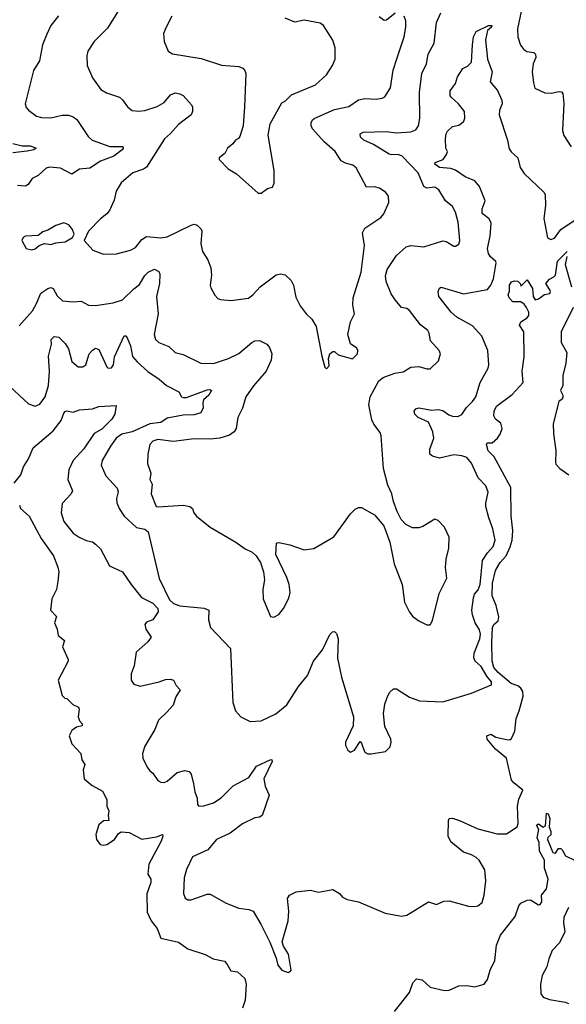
# Model space of a CAD drawing. Extents: x 2133461 to 2293071, y 753526 to 916327.
# Tile 441 of 459: x 2275059 to 2278490, y 873930 to 880112. Entities that reach past the tile are written whole.
import ezdxf

# ---------------------------------------------------------------- set-up
doc = ezdxf.new("R2010")
doc.units = 0

msp = doc.modelspace()

# ---------------------------------------------------------------- linework, layer by layer
at = {"layer": '0CON10XD'}
for points in [[(2275707.1, 880215), (2275610.8, 880059.2), (2275526, 879975), (2275486.2, 879915), (2275480, 879885), (2275482, 879825), (2275515, 879747.5), (2275568.8, 879675), (2275603.2, 879653.2), (2275685.5, 879625.5), (2275705, 879608.8), (2275735, 879566.2), (2275765, 879542.5), (2275805, 879538.1), (2275845, 879542.5), (2275921.9, 879568.1), (2275965, 879593.1), (2276005, 879641.4), (2276035, 879652.9), (2276065, 879646.9), (2276085.5, 879635.5), (2276137.4, 879577.4), (2276143.1, 879563.1), (2276143.5, 879535), (2276135.6, 879515), (2276055.7, 879455), (2276005, 879397.1), (2275966.7, 879365), (2275855, 879186.9), (2275835, 879173.5), (2275768.9, 879151.1), (2275695, 879087.5), (2275665, 879036.7), (2275651.3, 878978.7), (2275622.5, 878915), (2275606.6, 878893.4), (2275565, 878862), (2275490, 878785), (2275462.5, 878725), (2275517.5, 878665), (2275585, 878640), (2275667, 878643), (2275755, 878664.3), (2275785, 878682.5), (2275825, 878733.1), (2275855, 878750.5), (2275945, 878741.9), (2275985, 878748.6), (2276135, 878823.1), (2276155, 878828.6), (2276173.2, 878823.2), (2276197.8, 878797.8), (2276202.5, 878785), (2276195.7, 878705), (2276206.8, 878656.8), (2276239.2, 878605), (2276259.2, 878555), (2276262.3, 878507.7), (2276254, 878445), (2276258.3, 878428.3), (2276282.7, 878382.7), (2276302.5, 878362.5), (2276320, 878355), (2276385, 878350), (2276495.6, 878364.4), (2276525, 878386), (2276568, 878435), (2276669.4, 878510.6), (2276695, 878517.5), (2276725, 878510), (2276762.5, 878475), (2276777.1, 878445), (2276791.2, 878371.2), (2276818.8, 878315), (2276856.7, 878265), (2276892.5, 878232.5), (2276920.8, 878185), (2276955, 878000), (2276975, 877930), (2276985, 877920), (2277001.7, 877938.3), (2276996.7, 877985), (2277006.4, 878013.6), (2277025, 878030), (2277035, 878030), (2277058.3, 878008.3), (2277147.7, 877982.3), (2277180, 878015), (2277182, 878035), (2277175, 878050), (2277135, 878077.5), (2277118.8, 878135), (2277135.5, 878214.5), (2277160, 878265), (2277150.9, 878320.9), (2277153.1, 878365), (2277202.6, 878527.4), (2277223.1, 878695), (2277211.1, 878775), (2277226.3, 878803.7), (2277325, 878870.8), (2277345, 878893.8), (2277375.7, 878964.3), (2277372.9, 879005), (2277357.3, 879027.3), (2277317.5, 879055), (2277285, 879062), (2277235, 879060), (2277171.7, 879181.7), (2277149.8, 879199.8), (2277105, 879211.1), (2277076.4, 879226.4), (2277038.9, 879285), (2276970.6, 879345), (2276896.6, 879426.6), (2276887.5, 879445), (2276888.6, 879465), (2276896.6, 879483.4), (2276908.2, 879491.8), (2277035, 879547.7), (2277125, 879566.7), (2277185, 879610), (2277225, 879618.1), (2277296.8, 879613.2), (2277335, 879619.2), (2277351.7, 879628.3), (2277387.1, 879685), (2277403.3, 879795), (2277425.7, 879865.7), (2277471.4, 880005), (2277482, 880065), (2277482, 880105), (2277472, 880135)], [(2275055, 878191.2), (2275138.1, 878285), (2275165, 878330), (2275191.5, 878395), (2275235, 878425.5), (2275255, 878430), (2275269.2, 878425), (2275295, 878378), (2275326.8, 878346.8), (2275395, 878341.1), (2275445, 878344.2), (2275490.3, 878320.3), (2275535, 878318.1), (2275645, 878334.4), (2275705, 878354.2), (2275775, 878421.5), (2275810.3, 878449.7), (2275845, 878506.5), (2275865, 878527.9), (2275905, 878546.7), (2275932.1, 878532.1), (2275939.2, 878515), (2275936.4, 878455), (2275916.9, 878375), (2275927.8, 878265), (2275902.9, 878135), (2275911.2, 878105), (2275932.5, 878085), (2275995, 878060.8), (2276035, 878022.9), (2276085, 878010.8), (2276195, 877956), (2276275, 877954.5), (2276368.8, 877985), (2276435, 878017.5), (2276515, 878085.6), (2276535, 878095.6), (2276565, 878098), (2276610, 878075), (2276626.2, 878055), (2276640.8, 878015), (2276637.8, 877975), (2276605.3, 877904.7), (2276525.9, 877814.1), (2276478.1, 877745), (2276457.6, 877672.4), (2276427.5, 877615), (2276417.5, 877545), (2276404.4, 877525.6), (2276376.6, 877503.4), (2276315, 877484.2), (2276255, 877477.8), (2276155, 877480.8), (2276023.6, 877463.6), (2275925, 877476.2), (2275895, 877465.8), (2275875.7, 877445), (2275863.6, 877385), (2275860, 877325), (2275881.8, 877265), (2275876.4, 877225), (2275890.9, 877195), (2275884.5, 877135.5), (2275915, 877056.7), (2275927.1, 877052.9), (2276085, 877064.2), (2276125.9, 877055.9), (2276143.6, 877043.6), (2276152.5, 877015), (2276168.1, 876995), (2276255, 876925.6), (2276415, 876832.2), (2276475, 876789.2), (2276519.1, 876769.1), (2276543.8, 876745), (2276570, 876705), (2276588.8, 876645), (2276596, 876595), (2276584.1, 876534.1), (2276586.7, 876475), (2276632.5, 876365), (2276655, 876360), (2276685, 876377.5), (2276714.1, 876415.9), (2276749.1, 876480.9), (2276757.1, 876515), (2276750, 876565), (2276735, 876610), (2276666.7, 876755), (2276670, 876825), (2276685, 876830), (2276755, 876816), (2276845, 876784), (2276905, 876791.2), (2277031.2, 876865), (2277135, 877008.8), (2277165, 877040), (2277185, 877050), (2277205, 877050), (2277285, 877003.3), (2277344, 876935), (2277381.7, 876831.7), (2277410, 876695), (2277460, 876565), (2277474.2, 876454.2), (2277505, 876392.5), (2277527.5, 876365), (2277565, 876337.5), (2277615, 876312.5), (2277636.4, 876313.6), (2277649.3, 876340.7), (2277691.2, 876508.8), (2277740, 876605), (2277732.3, 876672.3), (2277736, 876725), (2277753.3, 876795), (2277753.9, 876863.9), (2277726.1, 876926.1), (2277685, 876967.5), (2277665, 876976.7), (2277589.7, 876930.3), (2277565, 876922), (2277525, 876922.5), (2277482.1, 876942.1), (2277454.2, 876975), (2277429.2, 877025), (2277405, 877087.5), (2277395.8, 877135.8), (2277369.7, 877189.7), (2277342.9, 877295), (2277328.7, 877498.7), (2277321.3, 877521.3), (2277282.8, 877572.8), (2277270.2, 877600.2), (2277250, 877695), (2277258.5, 877745), (2277313.3, 877845), (2277340, 877865), (2277413.2, 877893.2), (2277465, 877901.8), (2277515, 877930.8), (2277564.5, 877934.5), (2277615, 877919.2), (2277635, 877920), (2277688.8, 877971.2), (2277700, 878015), (2277691.2, 878035), (2277638, 878095), (2277629.2, 878145), (2277620.3, 878160.3), (2277575, 878195.7), (2277505, 878287.5), (2277488.7, 878298.7), (2277455, 878306), (2277415, 878352.5), (2277390.5, 878390.5), (2277358.3, 878468.2), (2277354.7, 878505.2), (2277365.3, 878544.7), (2277425, 878632.2), (2277485, 878687.1), (2277515, 878694.3), (2277595, 878686.7), (2277715, 878722.9), (2277735, 878719.2), (2277785, 878690), (2277795, 878690), (2277816.1, 878703.9), (2277821.2, 878725), (2277811.3, 878841.3), (2277795, 878903.3), (2277775, 878938.8), (2277732.5, 878975), (2277690, 879045), (2277665, 879060), (2277615, 879055.6), (2277595, 879064.2), (2277559.9, 879149.9), (2277460.5, 879255), (2277435, 879266.4), (2277395, 879263.1), (2277378.3, 879268.3), (2277279, 879329), (2277218, 879355), (2277198.8, 879375), (2277196.7, 879395), (2277214.5, 879405.5), (2277359.6, 879410.4), (2277425, 879402.4), (2277515, 879407.7), (2277545, 879420.6), (2277561.9, 879445), (2277569.6, 879495), (2277569.2, 879655), (2277582.9, 879775), (2277611.5, 879835), (2277623.7, 879896.3), (2277660, 879965), (2277675.4, 880095), (2277701.5, 880155)], [(2277415, 880154.2), (2277360.5, 880109.5), (2277346.4, 880106.4), (2277315, 880130)], [(2278208.5, 880175), (2278184.6, 880055.4), (2278185.6, 880005), (2278202.6, 879952.6), (2278222.9, 879925), (2278243.1, 879913.1), (2278285.5, 879905.5), (2278296, 879895), (2278298.6, 879875), (2278282, 879835), (2278276.2, 879785), (2278283.8, 879715), (2278293.3, 879683.3), (2278355, 879654), (2278395, 879651.4), (2278445, 879661.4), (2278459.1, 879659.1), (2278469.1, 879649.1), (2278475.5, 879585.5), (2278466.8, 879416.8), (2278474.4, 879384.4), (2278520, 879315)], [(2275303, 880137), (2275255, 880076), (2275228.3, 880021.7), (2275200.9, 879955), (2275183.1, 879855), (2275145.6, 879794.4), (2275092.5, 879585), (2275100.3, 879560.3), (2275113.8, 879545), (2275165, 879507.5), (2275195, 879498.6), (2275255, 879495.7), (2275325, 879513.5), (2275365, 879512.1), (2275395, 879501.5), (2275416.9, 879485), (2275488.8, 879378.8), (2275512.9, 879355), (2275625.4, 879315.4), (2275705.9, 879315.9), (2275709.2, 879305), (2275702.5, 879295), (2275649.4, 879255), (2275565.4, 879224.6), (2275500, 879180), (2275435, 879173.6), (2275385, 879141.9), (2275315, 879180.4), (2275245.5, 879185.5), (2275225, 879179.4), (2275175, 879134.3), (2275138, 879115), (2275111.3, 879078.7), (2275095, 879067.1), (2275045, 879070.9)], [(2276014, 880135), (2275978, 880065), (2275962.5, 880025), (2275966.2, 879975), (2275990, 879915), (2276017.7, 879897.7), (2276198.7, 879868.7), (2276325, 879827.1), (2276435, 879819.2), (2276458.8, 879808.8), (2276472.7, 879792.7), (2276477.5, 879775), (2276469.2, 879565), (2276462, 879445), (2276440.7, 879379.3), (2276433.3, 879366.7), (2276412.5, 879355), (2276397.7, 879332.3), (2276364.1, 879305.9), (2276347.3, 879272.7), (2276310, 879245), (2276310, 879235), (2276366.7, 879175), (2276418.8, 879145), (2276555, 879022.5), (2276575, 879023.3), (2276615, 879053.3), (2276645, 879060), (2276656.7, 879085), (2276656.2, 879165), (2276617.9, 879387.9), (2276631.2, 879458.8), (2276705, 879591.2), (2276726.4, 879603.6), (2276765, 879640.6), (2276915, 879704.2), (2276984.5, 879765.5), (2277022.5, 879825), (2277039.2, 879865), (2277040, 879935), (2277024.2, 879984.2), (2276966, 880075), (2276945, 880090.8), (2276845, 880109.2), (2276785, 880097.1), (2276725, 880122.9)], [(2276446.2, 875735), (2276505, 875706), (2276575, 875709.2), (2276666, 875754), (2276735, 875810), (2276809.7, 875925), (2276866.1, 875995), (2276903.5, 876085), (2276959.2, 876155), (2277005, 876252.5), (2277021.7, 876268.3), (2277035, 876270), (2277048.3, 876258.3), (2277058, 876225), (2277054.2, 876104.2), (2277078, 875985), (2277154.1, 875734.1), (2277151.2, 875678.8), (2277104.2, 875575.8), (2277104, 875555), (2277118.8, 875525), (2277135, 875513.8), (2277161.2, 875525), (2277195, 875580), (2277205, 875570), (2277213.3, 875545), (2277225, 875512.5), (2277243.6, 875503.6), (2277265, 875503.3), (2277355, 875516.7), (2277385, 875547.5), (2277391.2, 875575), (2277388.8, 875595), (2277351.4, 875675), (2277343.1, 875755), (2277350, 875815), (2277365, 875857.5), (2277381.2, 875888.8), (2277405, 875910), (2277425, 875911.2), (2277505, 875859.4), (2277567.5, 875835), (2277715, 875829.2), (2277895.7, 875884.3), (2278020, 875935), (2278021.4, 875955), (2277990.7, 875990.7), (2277955, 876052.1), (2277918.2, 876085), (2277908.8, 876105), (2277912.5, 876135), (2277947.3, 876225), (2277950.4, 876255), (2277945, 876281.9), (2277918.7, 876325), (2277900.4, 876375), (2277897.9, 876405), (2277907.6, 876482.4), (2277913.8, 876506.2), (2277937.2, 876532.8), (2277949, 876565), (2277964.3, 876715.7), (2277995, 876764.4), (2278030, 876805), (2278043.5, 876843.5), (2278029.5, 876915), (2278002.9, 876985), (2277985.3, 877055), (2277984, 877076), (2277998.5, 877145), (2277984.6, 877184.6), (2277936.6, 877236.6), (2277895, 877328.6), (2277865, 877362.9), (2277834.7, 877374.7), (2277785, 877380.9), (2277695, 877360.3), (2277650.8, 877370.8), (2277633.6, 877383.6), (2277633.6, 877415), (2277659.5, 877485), (2277652.9, 877525), (2277625, 877584.4), (2277560, 877615), (2277538.8, 877635), (2277534.4, 877655), (2277545, 877668.6), (2277564.4, 877675.6), (2277645, 877660.9), (2277685.4, 877664.6), (2277715, 877658.9), (2277752.1, 877632.1), (2277775, 877623.8), (2277808.8, 877621.2), (2277835, 877632.9), (2277863.4, 877676.6), (2277901.1, 877715), (2277921.1, 877745), (2277950, 877835), (2277999.4, 877925), (2278004.4, 877945), (2277998.1, 878035), (2277960, 878125), (2277900.4, 878190.4), (2277803.8, 878243.8), (2277767.5, 878275), (2277689.2, 878375), (2277685.8, 878405), (2277695, 878427.5), (2277705, 878433.8), (2277845, 878391.9), (2277995, 878419.2), (2278017.1, 878445), (2278033.8, 878486.2), (2278049.2, 878585), (2278046.9, 878595), (2278013.7, 878623.7), (2278001.3, 878645), (2277996.1, 878675), (2278013, 878753), (2278019.3, 878835), (2278005, 878862.1), (2277961.3, 878895), (2277961.6, 878925), (2277980.8, 878975), (2277945.5, 879065), (2277915, 879101.1), (2277854.8, 879124.8), (2277795, 879167.5), (2277765, 879178), (2277695, 879184.7), (2277664.3, 879205.7), (2277666.2, 879215), (2277717.1, 879235), (2277737.5, 879265), (2277743.3, 879285), (2277733.8, 879305), (2277732.5, 879365), (2277736, 879395), (2277745, 879413.3), (2277775, 879442), (2277815, 879450), (2277830.3, 879459.7), (2277846, 879475), (2277853.6, 879493.6), (2277850, 879535), (2277814.2, 879585), (2277768, 879625), (2277761.2, 879635), (2277761.2, 879665), (2277795, 879712.5), (2277806.4, 879753.6), (2277840, 879805), (2277868.8, 879821.2), (2277894.2, 879845.8), (2277901.3, 879955), (2277906.9, 880005), (2277925, 880038.6), (2278002.5, 880075), (2278022.5, 880075), (2278020, 880065), (2277996, 880044), (2277982, 879985), (2277994.5, 879865), (2278024.8, 879785), (2278011.8, 879721.8), (2278057.5, 879667.5), (2278086.2, 879606.2), (2278086.6, 879585), (2278070.9, 879545), (2278068.2, 879515), (2278120.3, 879355), (2278131.2, 879301.2), (2278143.1, 879283.1), (2278185.5, 879245.5), (2278200.6, 879185), (2278225.9, 879145.9), (2278349.1, 879029.1), (2278357.5, 879015), (2278359.6, 878945), (2278348.9, 878865), (2278372.6, 878742.6), (2278391.9, 878731.9), (2278415, 878740), (2278455, 878794.3), (2278557.8, 878865)], [(2275015.5, 879335.5), (2275075, 879320.4), (2275125, 879319.6), (2275162.5, 879305), (2275147.5, 879295), (2275106.4, 879286.4), (2275015, 879275.8)], [(2275135, 878667.5), (2275155, 878673.3), (2275180, 878695), (2275215, 878707.5), (2275255, 878701.2), (2275285, 878711.2), (2275345, 878716.7), (2275390, 878745), (2275400, 878765), (2275390, 878795), (2275367.5, 878825), (2275335, 878836.7), (2275285, 878820), (2275235, 878790), (2275205, 878780), (2275175, 878757.5), (2275095, 878752.5), (2275080, 878745), (2275072.5, 878725), (2275100, 878675), (2275135, 878667.5)], [(2278239.5, 878305), (2278225.9, 878325.9), (2278205, 878341.4), (2278155, 878340), (2278130.6, 878365), (2278126, 878385), (2278132.9, 878407.1), (2278133.6, 878445), (2278145, 878466.2), (2278165, 878472.5), (2278185, 878470), (2278200, 878455), (2278205, 878440), (2278245, 878480), (2278277.5, 878425), (2278281.2, 878375), (2278295, 878353.8), (2278315, 878359.2), (2278352.5, 878387.5), (2278385.8, 878394.2), (2278390, 878405), (2278385.9, 878415.9), (2278361.2, 878455), (2278385, 878483.8), (2278412.5, 878497.5), (2278421.4, 878508.6), (2278435, 878596.7), (2278495, 878657.5)], [(2278494.2, 878625.8), (2278483.8, 878575), (2278522.5, 878435)], [(2275025, 877202.5), (2275065.8, 877255), (2275083.1, 877305), (2275114.3, 877355.7), (2275142.9, 877425), (2275269.6, 877530.4), (2275319.4, 877595), (2275335, 877642.5), (2275345, 877653.3), (2275355, 877656.7), (2275395, 877648.8), (2275435, 877662), (2275515, 877668), (2275555, 877683.8), (2275665, 877690), (2275655.6, 877635), (2275637.9, 877605), (2275575, 877541.8), (2275526.7, 877513.3), (2275461.5, 877418.5), (2275393.8, 877345), (2275368.2, 877285), (2275360.9, 877225), (2275390, 877155), (2275382.5, 877135), (2275325.6, 877075), (2275318.1, 877015), (2275335, 876962.5), (2275395, 876888.6), (2275432.4, 876862.4), (2275475, 876841.4), (2275515, 876832.9), (2275535, 876820), (2275565, 876789.2), (2275623.3, 876683.3), (2275705, 876646.2), (2275758.8, 876565), (2275824.4, 876485), (2275895, 876449.4), (2275926.5, 876415), (2275927.5, 876395), (2275895, 876344), (2275855, 876330), (2275844, 876315), (2275850, 876285), (2275883.8, 876235), (2275864, 876205), (2275789.7, 876140.3), (2275777.8, 876055), (2275758.8, 876005), (2275758.1, 875965), (2275775, 875940), (2275815, 875928.5), (2275935, 875954.4), (2275975, 875970), (2276005, 875972), (2276023.3, 875965), (2276041.7, 875931.7), (2276066.7, 875905), (2276039.7, 875860.3), (2276021.2, 875808.8), (2275985, 875767.1), (2275931.1, 875715), (2275907.5, 875655), (2275845, 875550), (2275829.6, 875505), (2275832.5, 875475), (2275858.7, 875418.7), (2275875, 875396), (2275895, 875381.2), (2275926.7, 875335), (2275945, 875324), (2275965, 875322.5), (2275985, 875330.8), (2276046.7, 875385), (2276095, 875398.6), (2276122.7, 875392.7), (2276134.2, 875375), (2276150.6, 875315), (2276158.6, 875265), (2276172.5, 875225), (2276174.1, 875184.1), (2276184.3, 875174.3), (2276215, 875175.7), (2276275, 875195.6), (2276323.8, 875226.2), (2276397.8, 875302.2), (2276496.2, 875353.8), (2276545, 875425.6), (2276635, 875468), (2276642.5, 875465), (2276643.3, 875455), (2276591.9, 875345), (2276600.5, 875299.5), (2276623.8, 875243.8), (2276581.2, 875115), (2276565, 875104.2), (2276535, 875101.2), (2276457, 875063), (2276380, 875005), (2276295, 874964.5), (2276240.7, 874899.3), (2276143.3, 874855), (2276105, 874777.5), (2276091.2, 874725), (2276086.4, 874626.4), (2276097, 874597), (2276115, 874586.7), (2276135, 874586.7), (2276235, 874622), (2276255, 874622), (2276355.7, 874565.7), (2276435, 874534), (2276496.1, 874526.1), (2276524.1, 874514.1), (2276573.4, 874433.4), (2276629.5, 874319.5), (2276669.4, 874219.4), (2276680, 874175), (2276703.9, 874143.9), (2276745, 874130), (2276757.5, 874135), (2276763.3, 874145), (2276746.9, 874245), (2276714, 874295), (2276707, 874323), (2276743.3, 874455), (2276748.8, 874515), (2276740, 874595), (2276752.5, 874615), (2276795, 874636.7), (2276885, 874646.7), (2276935, 874633.3), (2277025, 874650), (2277066.4, 874626.4), (2277085, 874602.5), (2277115, 874587.5), (2277185, 874573.3), (2277352.8, 874502.8), (2277455, 874482.5), (2277490, 874490), (2277625, 874573.8), (2277675, 874556), (2277721.7, 874578.3), (2277755, 874579.4), (2277876.6, 874546.6), (2277915, 874543.1), (2277935, 874547.5), (2277960.9, 874569.1), (2277974.3, 874615), (2277984.5, 874705), (2277978.9, 874775), (2277942.2, 874835), (2277925, 874851.9), (2277895, 874868.9), (2277845, 874885.6), (2277765, 874950), (2277747.5, 874985), (2277750, 875085), (2277755, 875096.7), (2277775, 875098.1), (2277818.8, 875085), (2277935, 875032.3), (2278055, 875000.7), (2278115, 875000.2), (2278182.2, 875045), (2278187.1, 875065), (2278182.9, 875175), (2278192, 875218), (2278217.9, 875275), (2278159.8, 875319.8), (2278146.8, 875336.8), (2278114, 875475), (2278045, 875531.5), (2277994.2, 875595), (2277991.2, 875615), (2278015.8, 875625.8), (2278048.3, 875608.3), (2278115, 875591.8), (2278135, 875591.1), (2278145, 875598.2), (2278166.3, 875645), (2278175.6, 875725), (2278195, 875773.3), (2278219.4, 875865), (2278216.4, 875895), (2278205.5, 875915), (2278185, 875929.9), (2278144.4, 875944.4), (2278062.7, 876012.7), (2278035.8, 876045), (2278024.4, 876085.6), (2278021.7, 876201.7), (2278027, 876295), (2278034.8, 876315.2), (2278061.7, 876338.3), (2278066.3, 876363.7), (2278049.4, 876435), (2278024.8, 876495), (2278026.4, 876575), (2278045.8, 876654.2), (2278075.3, 876705), (2278112.8, 876745), (2278136.6, 876803.4), (2278150.3, 876845), (2278153.8, 876905), (2278143.9, 876995), (2278141.9, 877175), (2278036.7, 877366.7), (2277998.6, 877405), (2277990, 877445), (2277994.2, 877455.8), (2278025, 877455.8), (2278057.5, 877485), (2278075, 877510), (2278086.5, 877545), (2278078.7, 877578.7), (2278045, 877604), (2278035.6, 877625), (2278037.5, 877655), (2278051.1, 877685), (2278150, 877760), (2278220, 877835), (2278212.5, 877905), (2278225.5, 877995), (2278222.5, 878152.5), (2278196, 878195), (2278203.8, 878215), (2278245, 878241.2), (2278254, 878255), (2278254.2, 878275), (2278239.5, 878305)], [(2278533.8, 878305), (2278457.6, 878152.4), (2278458, 878085), (2278492.5, 878022.5), (2278486.7, 877955), (2278469.2, 877879.2), (2278468.5, 877815), (2278453.5, 877785), (2278468.5, 877755), (2278468.5, 877741.5), (2278465, 877730), (2278443.2, 877715), (2278408, 877575), (2278409.2, 877515), (2278424.5, 877405), (2278422.3, 877335), (2278425, 877322.5), (2278448.6, 877295), (2278505, 877254.2)], [(2274967.5, 877837.5), (2275115, 877700), (2275155, 877686), (2275185, 877698), (2275218.1, 877745), (2275239.5, 877815), (2275245.4, 877905), (2275239.8, 878000.2), (2275258.1, 878075), (2275255.8, 878105), (2275275, 878124.2), (2275305, 878119.2), (2275345, 878079.4), (2275365.8, 878045.8), (2275385, 877965.7), (2275425, 877933.3), (2275455, 877932.2), (2275473.1, 877945), (2275495.7, 878015), (2275515, 878038), (2275535, 878050), (2275555, 878042.5), (2275605, 877933.3), (2275615, 877923.8), (2275635, 877926.7), (2275648, 877945), (2275654.4, 877995), (2275715, 878126.7), (2275725, 878126.7), (2275733.8, 878115), (2275753.3, 878065), (2275767.6, 877997.6), (2275796.4, 877965), (2275863.3, 877903.3), (2275935, 877855.5), (2275980.6, 877815), (2276058, 877775), (2276074.2, 877745), (2276085, 877740), (2276105, 877740), (2276235, 877789.2), (2276251.4, 877791.4), (2276262, 877785), (2276245, 877754.4), (2276212.9, 877725), (2276207.5, 877705), (2276211.1, 877675), (2276195, 877643.1), (2276155, 877631.2), (2276085, 877630), (2275985, 877609.6), (2275945, 877583.3), (2275875, 877575.2), (2275765, 877524.6), (2275699.1, 877510.9), (2275665, 877485.5), (2275628.5, 877435), (2275576.9, 877345), (2275570, 877315), (2275598.8, 877248.8), (2275671.5, 877171.5), (2275677.3, 877147.3), (2275667.1, 877105), (2275668.8, 877078.8), (2275683.6, 877043.6), (2275715.4, 876995.4), (2275793, 876923), (2275845, 876913.1), (2275865, 876897.1), (2275933.7, 876603.7), (2276000, 876470), (2276025, 876446.2), (2276063.1, 876433.1), (2276217.3, 876417.3), (2276245, 876405.6), (2276244.4, 876344.4), (2276256, 876295), (2276382, 876165), (2276395.7, 875825), (2276413.6, 875773.6), (2276446.2, 875735)], [(2275056.7, 877065), (2275063.6, 877043.6), (2275118, 876995), (2275192.5, 876855), (2275270, 876745), (2275298.6, 876675), (2275303.8, 876645), (2275298.8, 876585), (2275288.8, 876535), (2275261.2, 876475), (2275252.5, 876405), (2275290, 876365), (2275276.7, 876325), (2275293.8, 876285), (2275300, 876245), (2275340, 876215), (2275327.5, 876175), (2275362.5, 876095), (2275362.5, 876085), (2275319.3, 876000.7)], [(2275319.3, 876000.7), (2275299.2, 875965), (2275325, 875870), (2275343, 875853), (2275355, 875850), (2275391.7, 875811.7), (2275427.5, 875795), (2275433, 875783), (2275426.7, 875735), (2275435, 875710), (2275451.7, 875691.7), (2275451.7, 875678.3), (2275415, 875670), (2275385, 875650), (2275368.8, 875615), (2275386.2, 875565), (2275443.3, 875505), (2275448.8, 875465), (2275467.5, 875435), (2275457, 875403), (2275463.3, 875345), (2275513.9, 875303.9), (2275578.3, 875268.3), (2275606.2, 875215), (2275606.2, 875175), (2275617.5, 875145), (2275613.3, 875115), (2275617.5, 875085), (2275585, 875082.5), (2275555, 875057.5), (2275536.4, 874996.4), (2275541.2, 874965), (2275564.4, 874934.4), (2275585, 874928.8), (2275605, 874934), (2275653.3, 874965), (2275678.3, 875001.7), (2275695, 875013.3), (2275745, 875008.8), (2275825, 874966.7), (2275917.8, 874982.2), (2275955, 874996.2), (2275958, 874985), (2275947.5, 874955), (2275870.4, 874809.6), (2275862.5, 874747.5), (2275881.2, 874715), (2275882, 874695), (2275856.6, 874623.4), (2275858.8, 874508.8), (2275883.6, 874455), (2275921.9, 874405), (2275944.2, 874345), (2276055, 874320), (2276115, 874277.7), (2276223.3, 874243.3), (2276273.8, 874215), (2276345, 874200), (2276360, 874185), (2276385, 874140), (2276425, 874133.3), (2276471.9, 874091.9), (2276480.4, 874055), (2276474.4, 873955.6), (2276457.5, 873905)], [(2277412.5, 873885), (2277506, 874005), (2277525.8, 874065), (2277550.5, 874089.5), (2277584.2, 874084.2), (2277635, 874038), (2277725, 874015.7), (2277755, 874019.2), (2277815, 874045.7), (2277865, 874048.1), (2277915, 874038.8), (2277975, 874057.5), (2277996.2, 874085), (2278011.9, 874145), (2278042.1, 874205), (2278052.2, 874302.2), (2278076.5, 874363.5), (2278168.2, 874481.8), (2278192.1, 874547.9), (2278203.8, 874565), (2278245, 874584), (2278265, 874586), (2278315, 874553.8), (2278325, 874556.7), (2278335.9, 874574.1), (2278333.3, 874615), (2278366.2, 874655), (2278375.7, 874715), (2278353.1, 874785), (2278354, 874835), (2278321.7, 874891.7), (2278320, 874945), (2278306.7, 874975), (2278316.7, 875026.7), (2278303.3, 875055), (2278315, 875062.5), (2278345, 875042.5), (2278359.3, 875050.7), (2278365, 875130), (2278377, 875127), (2278386.4, 875096.4), (2278382.5, 875045), (2278393.3, 875015), (2278392.5, 874995), (2278375, 874976.7), (2278372, 874965), (2278405, 874882.5), (2278421.7, 874878.3), (2278441.7, 874908.3), (2278455, 874907.5), (2278465, 874900), (2278485, 874863.3), (2278545, 874832.5)], [(2278503.1, 874536.9), (2278475.5, 874475), (2278471.7, 874441.7), (2278480.8, 874385), (2278447.5, 874315), (2278401.8, 874268.2), (2278379.6, 874215), (2278368.6, 874165), (2278339.2, 874110.8), (2278327.1, 874057.1), (2278331.1, 873995), (2278344.5, 873974.5), (2278385, 873960), (2278482.4, 873942.4), (2278503.3, 873935)]]:
    msp.add_lwpolyline(points, dxfattribs=at)

doc.saveas('drawing.dxf')
